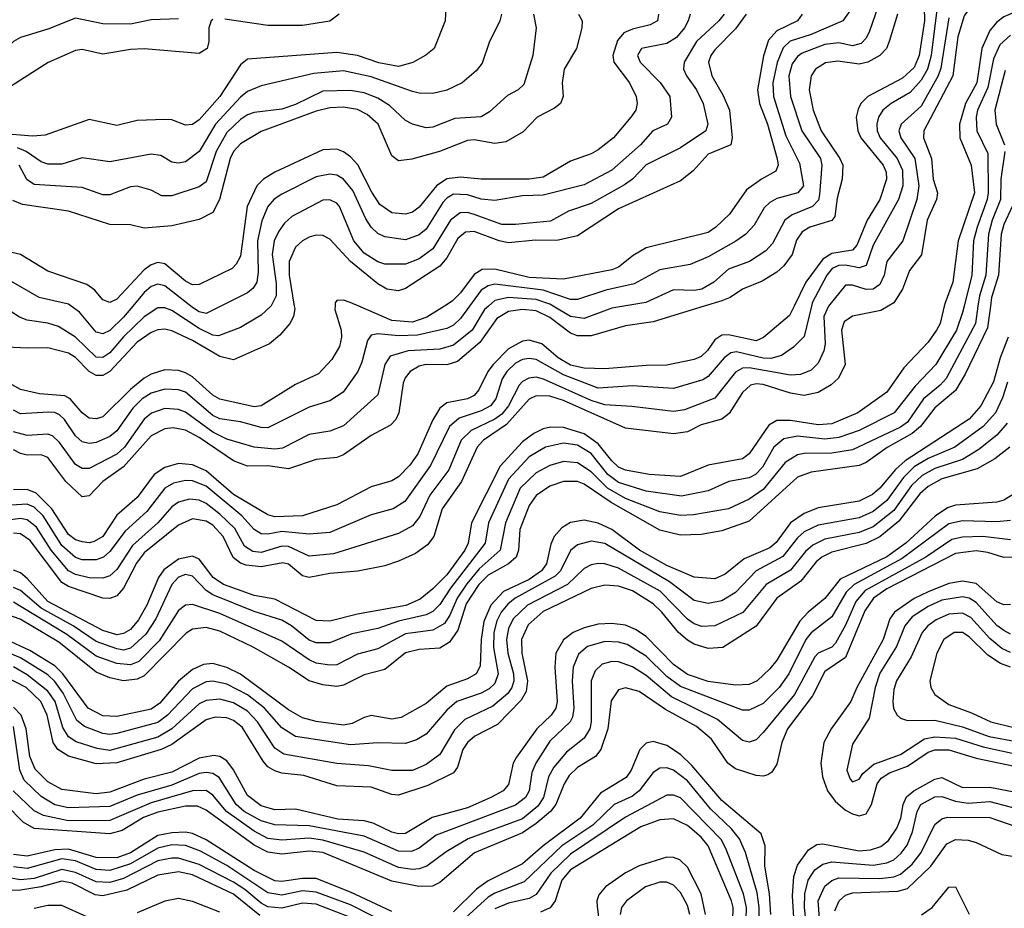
# Model space of a CAD drawing. Header units: inches. Extents: x 990535 to 1117859, y 769386 to 892122.
# Tile 710 of 1056: x 1054008 to 1056872, y 848248 to 850834. Entities that reach past the tile are written whole.
import ezdxf

# ---------------------------------------------------------------- set-up
doc = ezdxf.new("R2010")
doc.units = ezdxf.units.IN
doc.header["$MEASUREMENT"] = 0
doc.layers.add('B0854', color=7, linetype='Continuous')
doc.layers.add('B0855', color=7, linetype='Continuous')

msp = doc.modelspace()

# ---------------------------------------------------------------- linework, layer by layer
at = {"layer": 'B0854', "color": 5}
for points, elevation in [([(1056359.9, 850000), (1056346.5, 849970), (1056350.3, 849890), (1056347.1, 849870), (1056330, 849834.4), (1056310, 849813.7), (1056278.8, 849801.2), (1056250, 849798.8), (1056130, 849820.6), (1056110, 849819.4), (1056090, 849808), (1056030, 849732.7), (1055941.9, 849698.1), (1055910, 849693.3), (1055788.1, 849708.1), (1055710, 849712.6), (1055670, 849725.1), (1055531.9, 849788.1), (1055510, 849793), (1055489, 849791), (1055470, 849780.9), (1055460.7, 849770), (1055429.8, 849710), (1055410, 849685.6), (1055390, 849671), (1055321.4, 849638.6), (1055292.2, 849610), (1055255.9, 849524.1), (1055200.4, 849450), (1055171.8, 849388.2), (1055150, 849360.9), (1055110, 849338.2), (1054920.7, 849279.3), (1054850, 849273), (1054790, 849300.4), (1054770, 849301.2), (1054710, 849283.7), (1054685.7, 849285.7), (1054662, 849302), (1054633.3, 849353.3), (1054590, 849395), (1054550, 849425.8), (1054530, 849435.1), (1054502, 849438), (1054470, 849429.9), (1054450, 849415.8), (1054410, 849369.3), (1054336.3, 849303.7), (1054290, 849233.9), (1054270, 849215.4), (1054250, 849208.6), (1054210, 849209.2), (1054170, 849218.8), (1054149.7, 849229.7), (1054099.3, 849290), (1054056.7, 849356.7), (1054030, 849378.5), (1054010, 849382.6), (1053930, 849371.8)], 2960), ([(1054925.1, 850000), (1054924.9, 849990), (1054943.2, 849930), (1054944.3, 849910), (1054937.7, 849882.3), (1054915.5, 849844.5), (1054877.1, 849802.9), (1054810, 849772.1), (1054710, 849709.6), (1054690, 849707.1), (1054590, 849729.4), (1054570, 849741.3), (1054510, 849794.2), (1054490, 849805.7), (1054470, 849812.5), (1054430, 849814.5), (1054390, 849802.2), (1054369.7, 849790.3), (1054330, 849757.3), (1054250, 849678.1), (1054230, 849671.9), (1054210, 849673.7), (1054190, 849689.5), (1054154.8, 849730), (1054138.9, 849738.9), (1054065.3, 849745.3), (1054010, 849757.4), (1053930, 849802.5)], 2820), ([(1056310.7, 850000), (1056290, 849911.4), (1056259, 849881), (1056223.6, 849856.4), (1056192.5, 849847.5), (1056170, 849848.7), (1056093.1, 849866.9), (1056075.9, 849864.1), (1056056.9, 849850), (1056010, 849795.7), (1055994.5, 849785.5), (1055910, 849760.8), (1055790, 849768.5), (1055690, 849761.4), (1055590, 849800.5), (1055510, 849844.9), (1055490, 849848), (1055470, 849844.6), (1055450, 849834.6), (1055424.5, 849810), (1055411.4, 849788.6), (1055392.7, 849730), (1055377.3, 849710), (1055350, 849695.2), (1055285.7, 849674.3), (1055258.1, 849650), (1055203.2, 849536.8), (1055127.9, 849432.1), (1055094, 849410), (1055030, 849392.7), (1054910, 849341.7), (1054850, 849336.1), (1054770, 849344.6), (1054730, 849336.4), (1054710, 849337.4), (1054690, 849350.3), (1054653.6, 849390), (1054550, 849476.7), (1054510, 849491.9), (1054490, 849492.7), (1054455.4, 849484.6), (1054429.7, 849470), (1054377.3, 849402.7), (1054315, 849345), (1054270, 849285.9), (1054251.9, 849270), (1054230, 849261.7), (1054190, 849262.2), (1054170, 849268.4), (1054130, 849303.2), (1054075.8, 849390), (1054050, 849415.4), (1054030, 849424.2), (1053950, 849419.4)], 2940), ([(1054738.8, 850000), (1054710, 849973.5), (1054650, 849937.7), (1054586.4, 849913.6), (1054570, 849915.5), (1054530, 849935.1), (1054450, 849987.1), (1054430, 849994.9), (1054410, 849995), (1054370, 849968.7), (1054309.5, 849910.5), (1054270, 849864.3), (1054250, 849850.9), (1054230, 849851.5), (1054170, 849910.3), (1054121, 849941), (1054090, 849950.6), (1054030, 849959.1), (1054007.7, 849967.7), (1053958.7, 850000)], 2760), ([(1056831.1, 850000), (1056823, 849937), (1056758, 849802), (1056730, 849754.3), (1056670, 849704.7), (1056627.8, 849650), (1056603.5, 849630), (1056531.5, 849588.5), (1056470, 849544.9), (1056450, 849536.3), (1056310, 849517), (1056270, 849502.4), (1056130, 849374.4), (1056050, 849346.4), (1055990, 849335.6), (1055930, 849333.7), (1055870, 849347.8), (1055728.4, 849428.4), (1055650, 849481.8), (1055630, 849489.4), (1055590, 849489.4), (1055550, 849475.8), (1055510.5, 849449.5), (1055490, 849419.6), (1055463, 849350), (1055459.1, 849290), (1055451.7, 849270), (1055429.6, 849250.4), (1055370, 849217.1), (1055343.8, 849190), (1055306.6, 849133.4), (1055282.4, 849057.6), (1055257.9, 849022.1), (1055230, 849004.5), (1055170, 849000.9), (1055130, 848990.9), (1055070, 848942.7), (1055010, 848927.6), (1054950, 848897.2), (1054930, 848893.2), (1054890, 848898.3), (1054850, 848909.6), (1054789.9, 848950), (1054687.4, 849007.4), (1054590, 849054.1), (1054550, 849064.7), (1054510, 849060.6), (1054491.9, 849048.1), (1054370, 848924.2), (1054350, 848914.6), (1054310, 848909.7), (1054270, 848918.9), (1054230, 848935.4), (1054121.9, 849021.9), (1054009.3, 849089.3), (1053970, 849103.2)], 3080), ([(1054806.4, 850000), (1054807.7, 849992.3), (1054803.8, 849970), (1054794, 849950), (1054764.8, 849915.2), (1054734.6, 849890), (1054630, 849843.7), (1054590, 849853.5), (1054510, 849900.3), (1054450, 849928.2), (1054430, 849932.7), (1054410, 849931.2), (1054390, 849923.2), (1054350, 849895.2), (1054270, 849810), (1054250, 849798.7), (1054230, 849797.9), (1054210, 849809.7), (1054170, 849850.5), (1054150, 849863.3), (1054090, 849879.2), (1054030, 849877.4), (1053970, 849880.7)], 2780), ([(1055371.5, 850000), (1055360.2, 849990), (1055323.8, 849930), (1055270, 849886.4), (1055230, 849875), (1055137.4, 849870), (1055085.5, 849854.5), (1055069.6, 849830.4), (1055050, 849742.3), (1054950, 849651.9), (1054910, 849636), (1054850, 849626.2), (1054772.7, 849587.3), (1054750, 849583.9), (1054689.7, 849589.7), (1054610, 849612.6), (1054570, 849633.2), (1054490, 849691.4), (1054470, 849699.5), (1054430, 849701.8), (1054391.7, 849688.3), (1054370, 849671), (1054312.5, 849590), (1054290, 849568.9), (1054210, 849528), (1054190, 849527.2), (1054170, 849539.3), (1054123.2, 849603.2), (1054102.8, 849622.8), (1054090, 849628), (1054030, 849623.5), (1053990, 849634.3)], 2860), ([(1055316.3, 850000), (1055290, 849963.9), (1055270, 849945.2), (1055250, 849934.9), (1055164.8, 849915.2), (1055110, 849913.3), (1055050, 849919.4), (1055030, 849915.2), (1055019.6, 849900.4), (1055002.9, 849837.1), (1054991.1, 849810), (1054948.4, 849750), (1054910, 849724.9), (1054850, 849706.2), (1054730, 849646.3), (1054710, 849646.9), (1054650, 849663.9), (1054590, 849672.4), (1054570, 849682.1), (1054490, 849749.4), (1054470, 849756.7), (1054430, 849758.1), (1054390, 849746.6), (1054364.1, 849730), (1054337, 849703), (1054290, 849637.3), (1054270, 849621), (1054230, 849603), (1054210, 849600.1), (1054190, 849605.4), (1054170, 849623.2), (1054138.5, 849670), (1054124, 849684), (1054110, 849691.1), (1054091.8, 849691.8), (1054010, 849686.4), (1053990, 849697.3)], 2840), ([(1056795, 850000), (1056787.8, 849950), (1056702.3, 849790), (1056684.8, 849770), (1056636.4, 849730), (1056590, 849662.3), (1056570, 849647.8), (1056430, 849581.8), (1056370, 849571.9), (1056290, 849571.6), (1056270, 849567.4), (1056234.7, 849545.3), (1056170, 849467), (1056130, 849438.1), (1056069.3, 849410.7), (1055967.5, 849392.5), (1055930, 849391), (1055870, 849401.8), (1055770, 849440.8), (1055717.4, 849470), (1055670, 849517.5), (1055630, 849544.1), (1055590, 849547.6), (1055550, 849536.8), (1055510, 849515.4), (1055463.3, 849470), (1055421, 849370), (1055405.1, 849290), (1055344, 849236), (1055308, 849192), (1055279.9, 849150), (1055259, 849101), (1055243, 849077), (1055210, 849057.7), (1055130, 849046.2), (1055050, 849003), (1054990, 848987), (1054930, 848956.5), (1054910, 848955.1), (1054870, 848961.5), (1054850, 848970.5), (1054770, 849025.6), (1054590, 849105.3), (1054510, 849131.9), (1054490, 849130.4), (1054470, 849114.6), (1054413.8, 849026.2), (1054354.3, 848965.7), (1054330, 848956.8), (1054290, 848960.2), (1054230, 848981.4), (1054144.8, 849044.8), (1053990, 849138.6)], 3060), ([(1056754.7, 850000), (1056750, 849981.6), (1056732.3, 849930), (1056672.4, 849830), (1056612.8, 849767.2), (1056551.3, 849690), (1056450, 849638.2), (1056390, 849618.3), (1056350, 849613.1), (1056270, 849621.9), (1056230, 849613.6), (1056201.6, 849590), (1056168.6, 849531.4), (1056147.9, 849510), (1056130, 849500.5), (1056070.1, 849489.9), (1056010, 849462.5), (1055933.1, 849446.9), (1055830, 849462.1), (1055750, 849486.5), (1055718.2, 849510), (1055670, 849571.6), (1055630, 849595.3), (1055590, 849601.5), (1055537.3, 849590), (1055490, 849561.8), (1055430, 849496.7), (1055371, 849370), (1055361.9, 849310), (1055260.9, 849179.1), (1055230, 849132.2), (1055210, 849111.8), (1055190, 849101.9), (1055110, 849083.4), (1055050, 849061.7), (1054973.8, 849046.2), (1054910, 849020.3), (1054870, 849020.6), (1054850, 849028.6), (1054798.9, 849070), (1054770, 849086.7), (1054690, 849111.1), (1054570, 849160.3), (1054550, 849172.7), (1054510, 849214), (1054490, 849219), (1054470, 849211.8), (1054450, 849190.3), (1054403.9, 849090), (1054374.3, 849045.7), (1054330, 849005.3), (1054310, 848999.4), (1054290, 849002.5), (1054230, 849023.9), (1054162.9, 849070), (1054070, 849121.4), (1054010, 849172.6), (1053990, 849181.3)], 3040), ([(1056697, 850000), (1056685.6, 849950), (1056674.8, 849930), (1056650, 849895.5), (1056579.8, 849820.2), (1056529.6, 849750), (1056446, 849690), (1056370, 849657.8), (1056330, 849654.5), (1056250, 849666.9), (1056210, 849667.4), (1056186.7, 849653.3), (1056130, 849569.9), (1056110, 849555.6), (1056010, 849537.4), (1055930, 849504.4), (1055838.4, 849510), (1055770, 849523.3), (1055750, 849532), (1055730, 849549.9), (1055690, 849599.6), (1055650, 849628.2), (1055590, 849646.6), (1055552.1, 849647.9), (1055530, 849643.3), (1055502.9, 849630), (1055470, 849604.9), (1055405.8, 849534.2), (1055322.1, 849370), (1055312, 849310), (1055302.4, 849290), (1055250, 849217.9), (1055210, 849177.3), (1055172.6, 849147.4), (1055131.3, 849128.7), (1054990, 849103.4), (1054910, 849083), (1054870, 849085.8), (1054750, 849147.8), (1054690, 849157.7), (1054600.8, 849190), (1054570.7, 849210.7), (1054530, 849264.1), (1054510, 849272.2), (1054470, 849263.7), (1054427.1, 849232.9), (1054411.2, 849210), (1054378, 849130), (1054353.1, 849086.9), (1054330, 849058.9), (1054310, 849047.2), (1054290, 849043.9), (1054250, 849056), (1054090, 849140.8), (1054030, 849207.5), (1054010, 849223.9), (1053990, 849231.7)], 3020), ([(1056533.9, 850000), (1056512.9, 849987.1), (1056430, 849971), (1056405.7, 849954.3), (1056398.1, 849930), (1056408.4, 849830), (1056389.5, 849790.5), (1056368.5, 849771.5), (1056330, 849748.9), (1056290, 849740), (1056250, 849746.5), (1056170, 849772.5), (1056150, 849774.2), (1056133.4, 849770), (1056110, 849748.8), (1056071.9, 849688.1), (1056050, 849671.4), (1055990, 849655.2), (1055950, 849634.4), (1055910, 849628.2), (1055770, 849645.2), (1055590, 849725.8), (1055550, 849738.3), (1055510, 849739.4), (1055490, 849729.1), (1055424, 849656), (1055357.2, 849610), (1055338, 849590), (1055293.1, 849490), (1055236.6, 849410), (1055212.8, 849330), (1055194.2, 849305.8), (1055159.4, 849280.6), (1055110, 849257.8), (1055070, 849244.5), (1054991, 849229), (1054910, 849221.9), (1054850, 849210.2), (1054830, 849215.6), (1054790, 849249), (1054773.5, 849253.5), (1054710, 849241.9), (1054666.1, 849246.1), (1054650, 849252), (1054628.6, 849268.6), (1054599.2, 849330), (1054570, 849362.4), (1054550, 849374.8), (1054510, 849381.1), (1054470, 849363.1), (1054370, 849282.5), (1054347.7, 849252.3), (1054310, 849179.5), (1054290, 849157.6), (1054270, 849149.3), (1054250, 849149.9), (1054150, 849184.5), (1054130, 849195.6), (1054038.4, 849318.4), (1054010, 849337.6), (1053990, 849339.4)], 2980), ([(1056260.4, 850000), (1056247.1, 849972.9), (1056171.3, 849908.7), (1056150, 849899.3), (1056070, 849917.1), (1056050, 849915.8), (1056030, 849902.3), (1056008.7, 849871.3), (1055990, 849853.8), (1055970, 849845), (1055890, 849827.9), (1055830, 849827.6), (1055710, 849817.4), (1055650, 849819.8), (1055610, 849828.8), (1055574.1, 849850), (1055526.7, 849890), (1055490, 849901), (1055470, 849898.2), (1055430, 849876.3), (1055385.4, 849830), (1055369.8, 849810), (1055343.7, 849756.3), (1055330, 849740.4), (1055310, 849730.5), (1055250, 849718.3), (1055230, 849702.8), (1055210, 849669.3), (1055165.7, 849570), (1055142.6, 849537.4), (1055110, 849503.3), (1055090, 849492), (1055030, 849474.7), (1054930, 849421.9), (1054830, 849389.7), (1054750, 849387.5), (1054730, 849392.5), (1054630, 849452.3), (1054550, 849521.3), (1054510, 849538.7), (1054470, 849541.9), (1054430, 849530.8), (1054398.6, 849510), (1054350, 849443.3), (1054290, 849392.3), (1054250, 849329.9), (1054224.5, 849315.5), (1054210, 849311.7), (1054190, 849313.9), (1054170, 849320.2), (1054150, 849336), (1054101.5, 849410), (1054055.6, 849455.6), (1054030, 849466.1), (1053990, 849465.4)], 2920), ([(1055998.8, 850000), (1055850, 849954.1), (1055770, 849943), (1055670, 849914.2), (1055630, 849913.5), (1055610, 849921.1), (1055550, 849967.2), (1055510, 849986.5), (1055470, 849990.8), (1055430, 849984.5), (1055396.1, 849963.9), (1055346, 849894), (1055280.8, 849839.2), (1055250, 849829.2), (1055189, 849830), (1055170, 849825.1), (1055143.4, 849810), (1055128.8, 849791.2), (1055123.7, 849776.3), (1055111, 849690), (1055101.8, 849670), (1055086.2, 849653.8), (1055030, 849623.9), (1054950, 849567.5), (1054930, 849560.1), (1054870, 849553.4), (1054790, 849526.4), (1054730, 849535.3), (1054670, 849534.8), (1054630, 849549.7), (1054530, 849618.3), (1054490, 849639.7), (1054454.2, 849645.8), (1054430, 849643.2), (1054390, 849622.3), (1054310, 849532.8), (1054250, 849489.6), (1054210, 849447.8), (1054190, 849445.1), (1054141.8, 849490), (1054090, 849559.3), (1054070, 849567.1), (1054030, 849566.6), (1054010, 849571.1), (1053990, 849581.9)], 2880), ([(1054336.7, 850000), (1054310, 849967.8), (1054270, 849929.3), (1054250, 849919.3), (1054230, 849924.3), (1054182.2, 849982.2), (1054158, 850000)], 2740), ([(1054592.7, 850000), (1054550, 849978.4), (1054530, 849983.1), (1054510, 849996.2), (1054505.2, 850000)], 2740), ([(1055243.2, 850000), (1055192.3, 849967.7), (1055150, 849953.6), (1055090, 849958), (1054994.1, 850000)], 2820), ([(1055765.5, 850000), (1055730, 849994.1), (1055650, 849964.1), (1055610, 849969.7), (1055559.3, 850000)], 2860), ([(1056883, 849910), (1056859.3, 849850), (1056840, 849780), (1056803.8, 849710), (1056770, 849671.4), (1056583.1, 849550), (1056555.4, 849524.6), (1056510, 849470), (1056488.2, 849451.8), (1056450, 849432.7), (1056330, 849412.9), (1056290, 849397.1), (1056250, 849369.6), (1056207.7, 849312.3), (1056190, 849297.1), (1056115.3, 849264.7), (1056060, 849220), (1056030, 849206.6), (1055970, 849211.2), (1055890, 849245), (1055810.6, 849290), (1055730, 849350.4), (1055690, 849368.9), (1055650, 849377.3), (1055609.6, 849370.4), (1055584.6, 849355.4), (1055562.7, 849330), (1055552.6, 849307.4), (1055540.4, 849250), (1055526, 849230), (1055490, 849204.9), (1055414.8, 849170), (1055378.1, 849130), (1055357.5, 849082.5), (1055350, 849030), (1055347.6, 848952.4), (1055335.9, 848930), (1055310, 848915.9), (1055250, 848894.1), (1055190, 848844.3), (1055117.1, 848802.9), (1055090, 848798), (1055030, 848808.7), (1055010, 848803.5), (1054974.6, 848785.4), (1054950, 848781.1), (1054870, 848791.6), (1054830, 848802.5), (1054790, 848825.7), (1054650, 848929), (1054610, 848949), (1054570, 848960), (1054542.4, 848957.6), (1054510, 848942.4), (1054470, 848909.1), (1054415.1, 848844.9), (1054390, 848827.8), (1054290, 848805.6), (1054250, 848808.1), (1054207.3, 848830), (1054133.8, 848930), (1054110, 848953.3), (1054037.6, 848997.6), (1053970, 849029.2)], 3120), ([(1056880.7, 849779.3), (1056866.7, 849733.3), (1056845.9, 849690), (1056810.3, 849649.7), (1056727.5, 849590), (1056650, 849556.8), (1056610, 849532.3), (1056578.7, 849501.3), (1056530, 849434.8), (1056490, 849402.6), (1056450, 849384.5), (1056330, 849363), (1056290, 849343.1), (1056270, 849325.5), (1056228, 849272), (1056150, 849230), (1056090, 849167.2), (1056050, 849142.6), (1056010, 849134.9), (1055970, 849143.2), (1055898.1, 849198.1), (1055710, 849309.1), (1055670, 849316.5), (1055630, 849305.6), (1055610, 849288.8), (1055580.6, 849230), (1055565.7, 849214.3), (1055449.1, 849150), (1055427.2, 849132.8), (1055408.5, 849110), (1055395.3, 849084.7), (1055386.7, 849050), (1055386.4, 849006.4), (1055400, 848930), (1055390, 848902.4), (1055373.6, 848886.4), (1055350, 848874), (1055279.1, 848850), (1055250, 848824.3), (1055190, 848754.9), (1055162.2, 848737.8), (1055130, 848727.1), (1055050, 848729.2), (1054970, 848723.7), (1054810, 848747.4), (1054770, 848772.9), (1054719.7, 848830), (1054670, 848869.3), (1054610, 848900.1), (1054570, 848908.4), (1054550, 848906.4), (1054510, 848886.8), (1054437.6, 848810), (1054410, 848788.8), (1054290, 848756.9), (1054270, 848753.4), (1054250, 848756.2), (1054196.7, 848776.7), (1054174.5, 848794.5), (1054134.2, 848874.2), (1054110, 848908.1), (1054090, 848927.3), (1054010, 848977), (1053970, 848993.4)], 3140), ([(1056880.4, 849659.6), (1056850, 849624.4), (1056797.2, 849582.8), (1056750, 849553.6), (1056670, 849527.9), (1056632.7, 849507.3), (1056602.2, 849477.8), (1056550, 849405.4), (1056490, 849357.5), (1056450, 849341.6), (1056350, 849322.3), (1056315.2, 849304.8), (1056293.9, 849286.1), (1056250, 849231.8), (1056178.6, 849190), (1056111.6, 849108.4), (1056030, 849069.9), (1055991.9, 849068.1), (1055970, 849075.4), (1055950, 849089.3), (1055871, 849171), (1055750, 849237.5), (1055710, 849250.5), (1055690, 849251.6), (1055670, 849247.7), (1055650, 849236.9), (1055601.5, 849190), (1055485.1, 849130), (1055443.4, 849090), (1055430, 849062.4), (1055424.1, 849030), (1055427.5, 848990), (1055444, 848930), (1055444.8, 848910), (1055439.4, 848890), (1055427.3, 848872.7), (1055384.1, 848835.9), (1055302.7, 848797.3), (1055272.8, 848767.2), (1055230, 848695.3), (1055190, 848666.3), (1055150, 848648.5), (1055090, 848648.4), (1055022.1, 848662.1), (1054930, 848669.3), (1054776.6, 848696.6), (1054750, 848713.5), (1054699.7, 848790), (1054670, 848821.7), (1054630, 848846), (1054590, 848856.3), (1054550, 848852.4), (1054530, 848842.9), (1054450, 848769.7), (1054410, 848745.6), (1054270, 848707.5), (1054232.8, 848712.8), (1054172.3, 848732.3), (1054150, 848746.7), (1054133.6, 848773.6), (1054110.7, 848850), (1054090, 848879.9), (1054030, 848927.6), (1053990, 848950.3)], 3160), ([(1056888.2, 849590), (1056844, 849556), (1056792.9, 849527.1), (1056690, 849497.7), (1056650, 849475.6), (1056626.2, 849453.8), (1056565.2, 849374.8), (1056510, 849329), (1056470, 849309.2), (1056370, 849284.6), (1056340.6, 849270), (1056324.2, 849255.8), (1056279.8, 849200.2), (1056209.7, 849150.3), (1056150, 849068.8), (1056053.1, 849006.9), (1056010, 849004.3), (1055970, 849016.5), (1055950, 849027.9), (1055924.5, 849050), (1055876, 849110), (1055850, 849134.1), (1055790, 849171.4), (1055750, 849185.5), (1055710, 849188.4), (1055670, 849178.4), (1055530, 849111.7), (1055486.9, 849073.1), (1055467.7, 849030), (1055468.2, 848990), (1055485.1, 848910), (1055480.8, 848879.2), (1055466.4, 848853.6), (1055397.3, 848782.7), (1055331.7, 848748.3), (1055310.1, 848730), (1055297.2, 848710), (1055281.7, 848658.3), (1055270, 848641.7), (1055194.8, 848605.2), (1055110, 848576.9), (1055090, 848579), (1055030, 848600.1), (1054930, 848604), (1054834.5, 848634.5), (1054770, 848640.7), (1054750, 848647.4), (1054730, 848659.8), (1054715.6, 848675.6), (1054654.6, 848774.6), (1054630, 848794.7), (1054610, 848802.4), (1054576.2, 848803.8), (1054550, 848796.6), (1054450, 848724.5), (1054419.3, 848710), (1054290, 848671.5), (1054230, 848668), (1054150, 848690.5), (1054118.9, 848710), (1054105.1, 848730), (1054088.1, 848810), (1054069.2, 848849.2), (1054027, 848890), (1053970, 848919.4)], 3180), ([(1056910, 849459.3), (1056870, 849435.6), (1056850, 849429.6), (1056730, 849421.2), (1056706.7, 849413.3), (1056671, 849389), (1056585.2, 849310), (1056530, 849271), (1056393.9, 849206.1), (1056350, 849149.2), (1056301.6, 849110), (1056276.8, 849083.2), (1056210, 848970.4), (1056190, 848944.5), (1056152.9, 848910), (1056130, 848899.4), (1056090, 848897.4), (1056010, 848907.6), (1055950, 848927.9), (1055910, 848957.4), (1055830, 849038.8), (1055799.4, 849059.4), (1055770, 849071.3), (1055730, 849077.1), (1055690, 849074.4), (1055650, 849064.2), (1055617.7, 849050), (1055590, 849029.4), (1055567.7, 848990), (1055564.3, 848950), (1055571.3, 848850), (1055567.6, 848830), (1055553.7, 848810), (1055512.3, 848770), (1055452.8, 848687.2), (1055443.3, 848670), (1055430, 848607.7), (1055414.1, 848590), (1055378, 848570), (1055310, 848540), (1055207.9, 848512.1), (1055130, 848465.4), (1055110, 848464.2), (1055090, 848469.5), (1055035.9, 848495.9), (1055010, 848502.6), (1054932.8, 848507.2), (1054810, 848536.1), (1054750, 848534.8), (1054710, 848546.3), (1054670, 848576.1), (1054630, 848650.3), (1054610, 848677.1), (1054590, 848689.6), (1054572.7, 848692.7), (1054530, 848685), (1054450, 848644), (1054370, 848623.2), (1054270, 848586), (1054230, 848581.2), (1054130, 848593.7), (1054090, 848615.9), (1054052.4, 848652.4), (1054036.9, 848690), (1054026.4, 848770), (1054012.4, 848810), (1053990, 848832.7)], 3220), ([(1056890, 849376.8), (1056850, 849372.1), (1056750, 849375.1), (1056710, 849366.2), (1056574.4, 849265.6), (1056435.5, 849190), (1056412.1, 849167.9), (1056370, 849096.3), (1056310, 849049.9), (1056294.5, 849030), (1056245, 848930), (1056216.5, 848890), (1056170, 848844.1), (1056130, 848824.2), (1056110, 848824.7), (1055930, 848892.9), (1055890, 848922.5), (1055830, 848981.7), (1055775.2, 849015.2), (1055750, 849022.1), (1055710, 849024.4), (1055659.2, 849010), (1055633, 848987), (1055617.5, 848950), (1055614.9, 848910), (1055620, 848830), (1055616.1, 848803.9), (1055609.3, 848790), (1055550, 848734.2), (1055508.8, 848670), (1055497, 848643), (1055489.5, 848590), (1055478.6, 848570), (1055450, 848547.6), (1055219.5, 848460.5), (1055170, 848423.3), (1055147.2, 848412.8), (1055110, 848414.3), (1055010, 848458), (1054850, 848488.3), (1054750, 848490.4), (1054710, 848502.4), (1054660.8, 848530), (1054637.6, 848550), (1054588.3, 848628.3), (1054570, 848639.7), (1054550, 848642.8), (1054530, 848640.3), (1054450, 848606), (1054350, 848577.4), (1054270, 848543.6), (1054150, 848540.6), (1054110, 848549.3), (1054070, 848572.9), (1054020.9, 848620.9), (1054008.3, 848650), (1053990, 848776.6)], 3240), ([(1056890, 849320.5), (1056809.7, 849329.7), (1056750, 849327.8), (1056719.3, 849320.7), (1056643.8, 849270), (1056467.5, 849172.5), (1056439.6, 849140.4), (1056410, 849072.2), (1056380.4, 849019.6), (1056370, 849008), (1056330, 848990), (1056320.4, 848979.6), (1056261.7, 848870), (1056170, 848759), (1056150, 848738.4), (1056130, 848731.1), (1056110, 848736.2), (1056037.7, 848797.7), (1055903.3, 848863.3), (1055830, 848925.1), (1055790, 848950.8), (1055750, 848964.8), (1055730, 848966.1), (1055702.1, 848957.9), (1055681.6, 848938.4), (1055670.4, 848909.6), (1055670.3, 848790), (1055666.4, 848770), (1055650, 848742.7), (1055598.2, 848701.8), (1055561.4, 848658.6), (1055546.2, 848630), (1055531.7, 848570), (1055515.3, 848544.7), (1055470, 848508.5), (1055312.6, 848450), (1055248, 848412), (1055191.8, 848370), (1055170, 848362.6), (1055150, 848360.7), (1055110, 848366.7), (1055010, 848411.6), (1054890, 848446.4), (1054850, 848451.8), (1054770, 848445.8), (1054730, 848451.1), (1054690, 848472.4), (1054609.2, 848529.2), (1054570, 848576.7), (1054550, 848590.8), (1054510, 848590), (1054390, 848555.1), (1054270, 848503.5), (1054150, 848502.4), (1054077.5, 848517.5), (1054050, 848531.9), (1053988.8, 848590)], 3260), ([(1056930, 849269.2), (1056870, 849269.1), (1056823.6, 849283.6), (1056790, 849288.3), (1056730, 849280.4), (1056530, 849177.1), (1056491, 849150), (1056466.5, 849113.5), (1056410, 848977.7), (1056350, 848937.1), (1056313.4, 848866.6), (1056241, 848770), (1056225, 848730), (1056210, 848667.1), (1056195.6, 848644.4), (1056183.7, 848636.3), (1056170, 848632.5), (1056150, 848634.3), (1056090, 848653.8), (1056068, 848670), (1056020.3, 848740.3), (1055976.6, 848776.6), (1055886.7, 848826.7), (1055810, 848878.3), (1055770, 848889.5), (1055750, 848883.6), (1055728.7, 848851.3), (1055718.8, 848770), (1055698.3, 848710), (1055682.5, 848690), (1055630, 848657.6), (1055605.7, 848634.3), (1055591.1, 848610), (1055567.7, 848550), (1055551.5, 848530), (1055510, 848494.4), (1055470, 848467.6), (1055330.5, 848409.5), (1055230, 848323), (1055208.2, 848311.8), (1055169.2, 848310.8), (1055090, 848326.5), (1054890, 848410), (1054850, 848413.8), (1054770, 848405), (1054730, 848411.1), (1054690, 848431.4), (1054550, 848533.3), (1054525.3, 848545.3), (1054490, 848545.1), (1054410, 848527.9), (1054367.7, 848512.3), (1054305.5, 848474.5), (1054270, 848464.6), (1054050, 848480.5), (1054018.1, 848498.1), (1053968.5, 848548.5)], 3280), ([(1056890, 849131.9), (1056870, 849131.4), (1056850, 849139.8), (1056790, 849192.9), (1056750, 849199.7), (1056710, 849192.7), (1056650, 849169), (1056610, 849148.9), (1056552.5, 849110), (1056538.7, 849090), (1056519.6, 849030), (1056442.5, 848890), (1056425.4, 848850), (1056368, 848770), (1056346.9, 848730), (1056338.2, 848670), (1056343.4, 848630), (1056357.8, 848590), (1056379.6, 848559.6), (1056410, 848533.5), (1056430, 848523.2), (1056450, 848517.2), (1056470, 848522.4), (1056485.7, 848550), (1056501.7, 848610), (1056513.7, 848626.3), (1056538.2, 848641.8), (1056590, 848661.6), (1056650, 848702.3), (1056670, 848708.9), (1056710, 848708.5), (1056790, 848684.8), (1056990, 848643)], 3320), ([(1056890, 849045.8), (1056870, 849055.8), (1056850, 849070.9), (1056790, 849137.4), (1056770, 849150), (1056750, 849154.4), (1056690, 849144.6), (1056650, 849126.2), (1056603.9, 849096.1), (1056582.2, 849070), (1056558.5, 849010), (1056510, 848932.2), (1056496.2, 848890), (1056478.7, 848801.3), (1056430, 848725.1), (1056413.9, 848650), (1056423.3, 848623.3), (1056430, 848616), (1056450, 848624.1), (1056459.8, 848640.2), (1056492.7, 848667.3), (1056570, 848695.7), (1056639.2, 848740.8), (1056670, 848747.1), (1056730, 848742.6), (1056810, 848717.8), (1057010, 848674.1)], 3340), ([(1056890, 848991.8), (1056864.3, 849004.3), (1056830, 849032.8), (1056774.5, 849094.5), (1056750, 849106.5), (1056710, 849104), (1056673.1, 849086.9), (1056649.3, 849070), (1056632.5, 849050), (1056600.6, 848979.4), (1056558.4, 848910), (1056550, 848884.2), (1056547.2, 848850), (1056549.2, 848829.2), (1056560.5, 848810), (1056570, 848801), (1056590, 848794), (1056670, 848794.9), (1056750, 848776.2), (1056827.6, 848747.6), (1056996.6, 848716.6)], 3360), ([(1056890, 848949.5), (1056860.5, 848960.5), (1056824.1, 848984.1), (1056770, 849037.9), (1056750, 849050.6), (1056725.8, 849050), (1056695.8, 849030), (1056675.3, 848990), (1056655.6, 848910), (1056658, 848890), (1056670.1, 848870), (1056710, 848840.7), (1056776.7, 848816.7), (1056832.6, 848790), (1056895.1, 848775.1)], 3380), ([(1056192.9, 848230), (1056188.7, 848290), (1056175.4, 848370), (1056176.6, 848430), (1056164.2, 848464.2), (1056050, 848561.2), (1055963.3, 848663.3), (1055930, 848695.8), (1055890, 848721.4), (1055850, 848732.9), (1055830, 848728.5), (1055811.9, 848710), (1055786.2, 848650), (1055772, 848628), (1055697.5, 848582.5), (1055637.6, 848510), (1055530.6, 848430), (1055470, 848376.8), (1055370, 848327.6), (1055336.9, 848303.1), (1055270, 848238)], 3320), ([(1056158, 848130), (1056158.3, 848250), (1056152.5, 848292.5), (1056119.4, 848410), (1056101.4, 848450), (1056078.7, 848478.7), (1056017.2, 848537.2), (1055950, 848618.9), (1055910, 848649.6), (1055890, 848657), (1055870, 848656.1), (1055850, 848643.1), (1055810, 848589.3), (1055790, 848574.6), (1055736.9, 848550), (1055674.8, 848490), (1055584.5, 848430), (1055475.4, 848324.6), (1055390, 848292), (1055370, 848280), (1055250, 848171.1)], 3340), ([(1056261.2, 848190), (1056255.8, 848284.2), (1056259.4, 848340.6), (1056270, 848373.1), (1056301.9, 848418.1), (1056326.1, 848433.9), (1056344.1, 848435.9), (1056450, 848415.4), (1056482.2, 848417.8), (1056512.5, 848427.5), (1056535.3, 848444.7), (1056559.4, 848480.6), (1056570.8, 848510), (1056577.1, 848550), (1056587.5, 848572.5), (1056608.8, 848590), (1056670, 848624.1), (1056690, 848628.2), (1056750, 848598.9), (1056830, 848600), (1056970, 848572.8)], 3280), ([(1056118.2, 848118.2), (1056122.3, 848250), (1056112.9, 848290), (1056062, 848422), (1056047.9, 848447.9), (1055930, 848569.6), (1055910, 848577.3), (1055890, 848576.8), (1055770, 848513), (1055610, 848405), (1055552.9, 848350), (1055510, 848288.3), (1055490, 848276.3), (1055430, 848262.4), (1055390, 848246.2)], 3360), ([(1056299.1, 848170), (1056290.5, 848250), (1056291.4, 848290), (1056301.4, 848330), (1056320.6, 848359.4), (1056343.8, 848376.2), (1056370, 848383.1), (1056490, 848373.7), (1056530, 848380), (1056550, 848389.3), (1056571.8, 848408.2), (1056588.8, 848431.2), (1056604.3, 848470), (1056618.4, 848530), (1056629.3, 848550), (1056670, 848571.9), (1056690, 848573.2), (1056730, 848559.4), (1056766.7, 848553.3), (1056830, 848558.8), (1056947.9, 848527.9)], 3260), ([(1056078, 848070), (1056082.9, 848250), (1056078.6, 848270), (1056010.7, 848430), (1055990, 848455.1), (1055950, 848488.9), (1055910, 848508.2), (1055870, 848505.5), (1055814.9, 848485.1), (1055610, 848360.2), (1055584.6, 848330), (1055565.7, 848270), (1055550.4, 848249.6), (1055523, 848237)], 3380), ([(1056338, 848170), (1056330, 848270), (1056350, 848312.1), (1056370, 848328.7), (1056390, 848336.6), (1056510, 848334.9), (1056550, 848339.5), (1056570, 848347.2), (1056603.5, 848376.5), (1056629.9, 848410), (1056670, 848491.3), (1056690, 848507.9), (1056706.8, 848513.2), (1056830, 848511.8), (1056930, 848477.6)], 3240), ([(1055090, 848238.4), (1054970, 848294.8), (1054870, 848334.1), (1054830, 848334.8), (1054770, 848325.8), (1054750, 848327.9), (1054690, 848358.1), (1054550, 848446.7), (1054510, 848465.7), (1054490, 848469.8), (1054450, 848467.9), (1054410, 848459.8), (1054330, 848408.9), (1054290, 848395.1), (1054230, 848395.5), (1054150, 848419.6), (1054110, 848418.3), (1054030, 848399.5), (1053990, 848404.7)], 3320), ([(1055110, 848187.3), (1054970, 848257.9), (1054870, 848295.2), (1054830, 848298.7), (1054770, 848286.5), (1054730, 848292.8), (1054610, 848372.2), (1054533.8, 848413.8), (1054490, 848430.2), (1054450, 848432.5), (1054410, 848423.3), (1054330, 848377.5), (1054270, 848357.6), (1054230, 848360.9), (1054170, 848385.5), (1054130, 848392), (1054030, 848364), (1053990, 848368.4)], 3340), ([(1056379.1, 848240.9), (1056391.2, 848270), (1056410, 848286), (1056430, 848292.8), (1056562.3, 848297.7), (1056590, 848305.2), (1056657.6, 848370), (1056704.2, 848435.8), (1056730, 848447.8), (1056766.4, 848446.4), (1056790, 848439.6), (1056864.4, 848404.4), (1056950, 848391.3)], 3220), ([(1054990, 848213.3), (1054870, 848259.7), (1054830, 848262.6), (1054770, 848248.4), (1054730, 848252.3), (1054710, 848262.5), (1054662.6, 848302.6), (1054630, 848323.5), (1054530, 848375.6), (1054470, 848393.5), (1054450, 848394.1), (1054410, 848385.6), (1054310, 848334.2), (1054270, 848322.8), (1054230, 848324.4), (1054170, 848352), (1054130, 848360.8), (1054050, 848334.6), (1054010, 848331.1), (1053908.5, 848348.5)], 3360), ([(1056003, 848230), (1055989.7, 848290), (1055950, 848367.1), (1055928.4, 848388.4), (1055910, 848396.1), (1055890, 848396.9), (1055810, 848371.7), (1055770, 848351.5), (1055711.6, 848310), (1055692.5, 848287.5), (1055686.8, 848270), (1055687.2, 848252.8), (1055695.9, 848184.1)], 3420), ([(1054706.8, 848226.8), (1054630, 848289.1), (1054510, 848345), (1054470, 848354.3), (1054410, 848344.6), (1054319.3, 848300.7), (1054250, 848284.5), (1054227, 848287), (1054160.5, 848320.5), (1054130, 848326.8), (1054070, 848310), (1054010, 848300.6), (1053910, 848298.8)], 3380), ([(1055957.2, 848230), (1055950, 848256.2), (1055930, 848293.5), (1055910, 848315.5), (1055890, 848324.2), (1055870, 848324), (1055827.8, 848310), (1055772.6, 848270), (1055758.3, 848250), (1055754.4, 848230)], 3440), ([(1056630.8, 848229.2), (1056661.7, 848250), (1056710, 848309), (1056730, 848310.1), (1056770, 848230.9)], 3180), ([(1054590, 848236.2), (1054510, 848267.2), (1054470, 848276), (1054430, 848268.5), (1054350, 848235)], 3420), ([(1054203.4, 848223.4), (1054130, 848256), (1054090, 848255.8), (1054050, 848246.9)], 3420)]:
    msp.add_lwpolyline(points, dxfattribs=dict(at, elevation=elevation))
at = {"layer": 'B0855', "color": 5}
for points, elevation in [([(1056895, 850985), (1056786.5, 850890), (1056755.4, 850844.6), (1056736.2, 850783.8), (1056721.7, 850670), (1056637.6, 850510), (1056636.5, 850490), (1056660.2, 850430), (1056664.9, 850370), (1056677.8, 850330), (1056674.4, 850310), (1056646.9, 850250), (1056630.5, 850149.5), (1056595.7, 850104.3), (1056575.7, 850050), (1056550, 850009.9), (1056533.9, 850000)], 2980), ([(1056681.9, 850918.1), (1056658.6, 850730), (1056648.7, 850690), (1056630, 850658), (1056598.3, 850621.7), (1056542.3, 850590), (1056518.2, 850570), (1056505.7, 850550), (1056500.5, 850530), (1056501.8, 850510), (1056510.3, 850490), (1056560.1, 850430), (1056575.5, 850395.5), (1056576.2, 850350), (1056564.1, 850310), (1056490, 850177.1), (1056470, 850118.4), (1056450, 850111.8), (1056410, 850119.8), (1056390, 850118.7), (1056370.8, 850109.2), (1056355.7, 850090), (1056313, 850010), (1056310.7, 850000)], 2940), ([(1055247, 850870), (1055245.7, 850830), (1055213.8, 850750), (1055189.6, 850730.4), (1055151.2, 850708.8), (1055110, 850697.9), (1055052.3, 850707.7), (1054990, 850730), (1054930, 850738.3), (1054670, 850719), (1054650, 850702.4), (1054590, 850609.9), (1054530, 850542.6), (1054510, 850528.8), (1054490, 850527), (1054450, 850542), (1054430, 850543.6), (1054350, 850540.8), (1054290, 850525.6), (1054210, 850543.4), (1054081.9, 850498.1), (1054045.2, 850494.8), (1053950, 850502.2)], 2620), ([(1056430.5, 850870), (1056402.1, 850830), (1056309.6, 850790.4), (1056249.2, 850770.8), (1056228.1, 850751.9), (1056210.8, 850709.2), (1056198.7, 850650), (1056200.3, 850610), (1056236.2, 850496.2), (1056276.4, 850416.4), (1056287.9, 850350), (1056271.1, 850330), (1056210, 850313), (1056190, 850301.8), (1056173.5, 850286.5), (1056143.9, 850236.1), (1056119.6, 850210), (1056091, 850189), (1056010, 850143.5), (1055958.4, 850121.6), (1055870, 850106.2), (1055795.1, 850064.9), (1055713, 850047), (1055630, 850019), (1055610, 850019.3), (1055530, 850046.3), (1055390, 850064.3), (1055370, 850059.4), (1055350, 850046.2), (1055316.3, 850000)], 2840), ([(1056504.2, 850870), (1056479.7, 850800.3), (1056470, 850780.2), (1056455.3, 850764.7), (1056430, 850757.7), (1056390, 850766.4), (1056350, 850761.6), (1056283.7, 850736.3), (1056270, 850726.7), (1056255.1, 850704.9), (1056245, 850670), (1056249.5, 850610), (1056282.6, 850510), (1056336.9, 850430), (1056340.9, 850410), (1056334.5, 850325.5), (1056331.3, 850308.7), (1056313.4, 850290), (1056254.6, 850265.4), (1056233.2, 850250), (1056197.3, 850182.7), (1056178.5, 850161.5), (1056130.2, 850130), (1056070, 850108.2), (1056026.9, 850070), (1055991.7, 850050), (1055970, 850045.9), (1055910, 850047.6), (1055829.3, 850010.7), (1055765.5, 850000)], 2860), ([(1056639, 850870), (1056639.4, 850830), (1056624.4, 850730), (1056610, 850694.9), (1056576.1, 850663.9), (1056474.9, 850610), (1056454.3, 850590), (1056446.2, 850573.8), (1056441.1, 850550), (1056445.6, 850510), (1056454.4, 850490), (1056519.3, 850410), (1056527.7, 850390), (1056528.9, 850370), (1056509.8, 850310), (1056472.8, 850250), (1056442.9, 850177.1), (1056430, 850162.9), (1056370, 850153.6), (1056343.5, 850136.5), (1056294.7, 850070), (1056260.4, 850000)], 2920), ([(1056945.5, 850874.5), (1056870, 850842.2), (1056850, 850826.4), (1056830, 850801.9), (1056806.6, 850750), (1056791.7, 850650), (1056758.5, 850590), (1056741.8, 850530), (1056742.8, 850490), (1056775.7, 850410), (1056785.3, 850330), (1056738, 850190), (1056722.1, 850070), (1056699.3, 850010), (1056697, 850000)], 3020), ([(1054470, 850836.2), (1054390, 850833.3), (1054330, 850820.9), (1054250, 850821.8), (1054170, 850837.9), (1054090, 850806.3), (1054010, 850782), (1053990, 850770.4), (1053960.7, 850739.3), (1053890, 850708.8), (1053870, 850705), (1053810, 850719.5), (1053730.6, 850750), (1053662.4, 850782.4), (1053630, 850790.8), (1053590, 850791.1), (1053470, 850762.5), (1053330, 850785.1), (1053310, 850783.9), (1053250, 850762.3), (1053210, 850765.2), (1053150.4, 850790.4), (1053090, 850807.4), (1053004.6, 850850)], 2560), ([(1055865.9, 850850), (1055862.7, 850830), (1055841.2, 850818.8), (1055790, 850806.6), (1055764.9, 850795.1), (1055746.4, 850773.6), (1055732.6, 850730), (1055736, 850710), (1055781.2, 850650), (1055801.1, 850610), (1055803.7, 850590), (1055799.5, 850570), (1055785.2, 850550), (1055735, 850490), (1055690, 850454.7), (1055670, 850443), (1055610, 850421.8), (1055530, 850375.4), (1055490, 850370), (1055350, 850369.9), (1055290, 850375.4), (1055250, 850370.9), (1055220.2, 850350), (1055170, 850288.2), (1055150, 850273.8), (1055130, 850267.4), (1055090, 850271.4), (1055055.8, 850295.8), (1055031.7, 850331.7), (1054991, 850411), (1054970, 850434.8), (1054950, 850449.5), (1054930, 850457), (1054890, 850454.8), (1054749.5, 850390), (1054716.9, 850370), (1054697.6, 850350), (1054669.8, 850290), (1054650, 850145.8), (1054637.8, 850122.2), (1054625.9, 850110), (1054530, 850063.1), (1054510, 850062.6), (1054490, 850072.4), (1054430, 850123.5), (1054410, 850127.6), (1054390, 850120.7), (1054370, 850105.6), (1054290, 850020.6), (1054270, 850011.1), (1054250, 850018.4), (1054226.2, 850046.2), (1054203.1, 850063.1), (1054090, 850101.7), (1054010, 850150.8), (1053950, 850163.8)], 2720), ([(1055633.1, 850850), (1055644.2, 850830), (1055642.7, 850810), (1055627.3, 850750), (1055591.5, 850690), (1055585.4, 850650), (1055588.9, 850610), (1055580.5, 850590), (1055563.7, 850576.3), (1055512.9, 850550), (1055472.7, 850507.3), (1055422.1, 850477.9), (1055390, 850473), (1055330, 850484.1), (1055310, 850482.3), (1055229.4, 850450), (1055148.3, 850428.3), (1055110, 850423.4), (1055090, 850437.4), (1055050.3, 850530), (1055018.3, 850558.3), (1054990, 850571.9), (1054950, 850579.2), (1054910, 850577.2), (1054870, 850567.4), (1054710, 850507.9), (1054650, 850472.1), (1054630, 850450.3), (1054619.7, 850430), (1054589.4, 850310.6), (1054570, 850272.2), (1054530, 850252.2), (1054450, 850234), (1054370, 850226.9), (1054330, 850236.3), (1054270, 850237.7), (1054150, 850276.9), (1054016.2, 850296.2), (1053988, 850308)], 2680), ([(1055409.4, 850850), (1055404.8, 850830), (1055373, 850767), (1055353.2, 850706.8), (1055335.4, 850684.6), (1055294.4, 850650), (1055250, 850628.7), (1055210, 850619.2), (1055170, 850619.7), (1055150, 850624.6), (1055030, 850667.9), (1054950, 850684.9), (1054863.1, 850676.9), (1054710, 850641.7), (1054670, 850624.5), (1054650, 850608.2), (1054577.8, 850530), (1054530, 850449.9), (1054490, 850419.7), (1054470, 850415.9), (1054450, 850419.5), (1054418.1, 850438.1), (1054390, 850442.1), (1054270, 850420.4), (1054190, 850432.2), (1054130, 850413.6), (1054090, 850413.3), (1054070, 850420.4), (1054026.4, 850450), (1054001.3, 850461.3)], 2640), ([(1055502.7, 850850), (1055510.1, 850809.9), (1055500.1, 850730), (1055474.4, 850645.6), (1055457.6, 850630), (1055426.5, 850613.5), (1055374.3, 850565.7), (1055350, 850551.1), (1055273.6, 850546.4), (1055210, 850521.2), (1055190, 850519.5), (1055150, 850529.9), (1055130, 850539.9), (1055083.6, 850583.6), (1055050, 850605.4), (1055010, 850620.5), (1054970, 850627.2), (1054890, 850625.8), (1054810, 850587.1), (1054770, 850573.1), (1054690, 850563.3), (1054670, 850556.6), (1054650, 850543.2), (1054610, 850505.3), (1054579.8, 850450), (1054550, 850362), (1054530, 850347.6), (1054450, 850320.9), (1054421.6, 850321.6), (1054390, 850337.8), (1054350, 850348.8), (1054330, 850347.8), (1054270, 850324.4), (1054250, 850324.2), (1054190, 850345.6), (1054050, 850354.6), (1054028.6, 850368.6), (1054006.1, 850410)], 2660), ([(1055957.8, 850850), (1055951.9, 850830), (1055941.5, 850810), (1055918, 850782), (1055890, 850764.8), (1055816.9, 850750), (1055804.7, 850730), (1055812.7, 850710), (1055871.2, 850651.2), (1055899.2, 850610), (1055903.8, 850550), (1055892, 850530), (1055849, 850510), (1055813.1, 850470), (1055730, 850396.2), (1055650, 850352.8), (1055530, 850323.4), (1055470, 850321.5), (1055390, 850307.1), (1055350, 850311.6), (1055310, 850324.3), (1055270, 850325.6), (1055250, 850314.8), (1055238.4, 850301.6), (1055190, 850224.5), (1055170, 850207.7), (1055130, 850193.1), (1055070, 850202.2), (1055050, 850211.9), (1055030, 850229.9), (1055014.4, 850254.4), (1054976.9, 850336.9), (1054950, 850369.9), (1054930, 850380.8), (1054910, 850384.1), (1054870, 850376.6), (1054770, 850326), (1054748.5, 850311.5), (1054729.4, 850290), (1054711.8, 850248.2), (1054699.8, 850190), (1054701.3, 850098.7), (1054697.3, 850070), (1054687.1, 850052.9), (1054670, 850039.1), (1054592.7, 850000)], 2740), ([(1054937.3, 850850), (1054910.3, 850829.7), (1054830, 850817.3), (1054730, 850816.4), (1054604.5, 850835.5)], 2580), ([(1056057.2, 850850), (1056041.6, 850830), (1055976.4, 850770), (1055940.1, 850710), (1055938.8, 850690), (1055946.9, 850670), (1055976.8, 850630), (1055996.2, 850590), (1056009.1, 850530), (1056003.3, 850510), (1055930, 850460.8), (1055830, 850411.8), (1055790.1, 850370), (1055766.6, 850353.4), (1055670, 850298.6), (1055603.7, 850276.3), (1055552.2, 850247.8), (1055450, 850237.5), (1055410, 850238.2), (1055330, 850267.2), (1055310, 850272.3), (1055288.8, 850271.2), (1055260.5, 850250), (1055210, 850167), (1055170, 850137.7), (1055130, 850122), (1055070, 850122.5), (1055050, 850129.3), (1055010, 850154.6), (1054979.9, 850190), (1054938.2, 850290), (1054930, 850299.9), (1054910, 850309.9), (1054890, 850308.5), (1054799.2, 850260.8), (1054778, 850242), (1054761.3, 850218.7), (1054748.5, 850190), (1054742.3, 850150), (1054753.9, 850066.1), (1054754, 850030), (1054739.4, 850000.6), (1054738.8, 850000)], 2760), ([(1056120.5, 850850), (1056090, 850807.5), (1056030, 850745.7), (1056018.1, 850730), (1056010.9, 850710), (1056020.6, 850670), (1056053.6, 850613.6), (1056072.9, 850570), (1056080.6, 850490), (1056076.6, 850470), (1056010, 850442.8), (1055966.3, 850393.7), (1055930, 850364.7), (1055750, 850283.7), (1055630, 850205), (1055570, 850191.4), (1055508, 850192), (1055430, 850184), (1055402.3, 850190), (1055330, 850217.7), (1055304.6, 850215.4), (1055282.6, 850197.4), (1055250, 850141.2), (1055230, 850116.6), (1055130, 850051.5), (1055110, 850044.6), (1055075.4, 850050), (1055050, 850064.9), (1054969.9, 850130), (1054910, 850194.9), (1054890, 850205.8), (1054870, 850206.4), (1054850, 850201), (1054830, 850190.4), (1054810, 850172.1), (1054791.9, 850130), (1054791.7, 850090), (1054806.4, 850000)], 2780), ([(1056284, 850850), (1056270, 850830), (1056210, 850801.4), (1056186.2, 850773.8), (1056171.8, 850728.2), (1056154.2, 850630), (1056159.8, 850590), (1056183, 850530), (1056210.8, 850429.2), (1056213.8, 850410), (1056207, 850393), (1056165.5, 850370), (1056121.8, 850338.2), (1056072, 850268), (1056032.9, 850230), (1056010, 850214.1), (1055830.4, 850169.6), (1055792.3, 850147.7), (1055750, 850113.2), (1055730, 850105.5), (1055590, 850078.3), (1055490, 850083.5), (1055390, 850108), (1055353, 850107), (1055330, 850092.5), (1055290, 850038.9), (1055265.7, 850014.3), (1055243.2, 850000)], 2820), ([(1056561, 850850), (1056536.9, 850770), (1056528.6, 850750), (1056510.1, 850730), (1056474.4, 850710), (1056450, 850704.5), (1056387.4, 850712.6), (1056351.8, 850708.2), (1056322.9, 850690), (1056309.5, 850670.5), (1056304, 850630), (1056315.9, 850570), (1056339.5, 850510), (1056393.8, 850430), (1056401.8, 850410), (1056400.4, 850370), (1056385.6, 850314.4), (1056378.9, 850261.1), (1056370, 850249.3), (1056305.7, 850230), (1056283.4, 850216.6), (1056267.6, 850192.4), (1056254.9, 850150), (1056230, 850117.2), (1056210, 850099.2), (1056167.2, 850072.8), (1056110.3, 850049.7), (1056074.4, 850025.6), (1056050, 850015.8), (1055998.8, 850000)], 2880), ([(1056710, 850838.8), (1056687.2, 850692.8), (1056679.8, 850670), (1056630, 850582), (1056571.4, 850530), (1056565.2, 850510), (1056571.1, 850490), (1056611.6, 850430), (1056622.9, 850350), (1056617.4, 850310), (1056576.3, 850190), (1056530.1, 850130), (1056522.2, 850090), (1056510, 850062.7), (1056490, 850049.6), (1056470, 850048.9), (1056430, 850061.4), (1056410, 850060.9), (1056359.9, 850000)], 2960), ([(1054570, 850834), (1054564.5, 850830), (1054558.4, 850810), (1054558.3, 850770), (1054553.3, 850750), (1054530, 850735.8), (1054370, 850748.5), (1054330, 850746.7), (1054250, 850733), (1054190, 850746.8), (1054170, 850743.7), (1054090.8, 850709.2), (1053950, 850619.6)], 2580), ([(1056890, 850789), (1056859, 850761), (1056840.6, 850719.4), (1056823.6, 850636.4), (1056793.8, 850570), (1056789.6, 850550), (1056791.6, 850510), (1056823.9, 850443.9), (1056824.5, 850330), (1056822, 850310), (1056792.4, 850230), (1056782.5, 850190), (1056777.7, 850090), (1056754.7, 850000)], 3040), ([(1056874.2, 850685.8), (1056843.9, 850570), (1056848.5, 850530), (1056872.3, 850470)], 3060), ([(1056873.3, 850450), (1056862, 850370), (1056860.8, 850310), (1056836.7, 850250), (1056826, 850210), (1056818.1, 850090), (1056799.2, 850030), (1056795, 850000)], 3060), ([(1056894.9, 850290), (1056870, 850238.2), (1056862.5, 850210), (1056855.3, 850090), (1056834.4, 850025.6), (1056831.1, 850000)], 3080), ([(1054158, 850000), (1054150, 850005.9), (1054064.9, 850024.9), (1053970, 850079.3)], 2740), ([(1054505.2, 850000), (1054430, 850059.6), (1054410, 850063.8), (1054390, 850057.3), (1054370, 850040.3), (1054336.7, 850000)], 2740), ([(1054994.1, 850000), (1054969, 850011), (1054950, 850017.7), (1054930, 850016.8), (1054925.3, 850010), (1054925.1, 850000)], 2820), ([(1055559.3, 850000), (1055550, 850005.6), (1055510, 850019.4), (1055430, 850024.9), (1055390, 850016.4), (1055371.5, 850000)], 2860)]:
    msp.add_lwpolyline(points, dxfattribs=dict(at, elevation=elevation))

doc.saveas('drawing.dxf')
